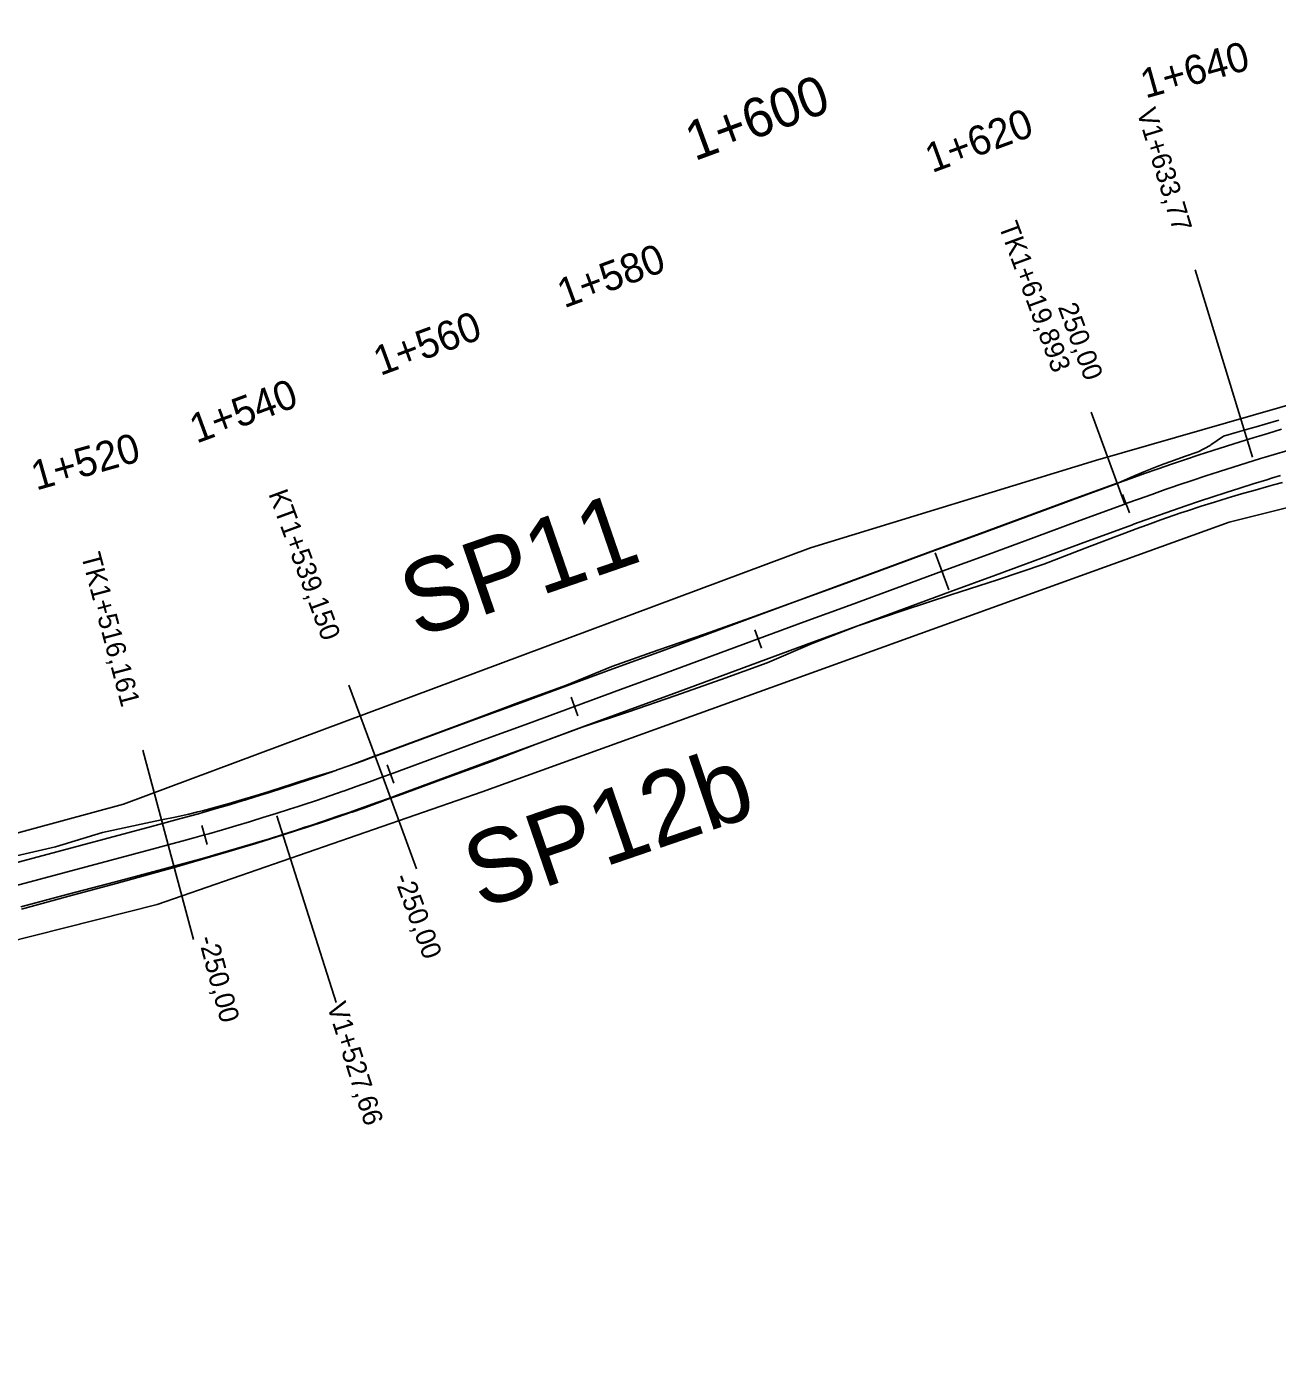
# Model space of a CAD drawing. Extents: x -636600 to -628587, y -1090963 to -1085869.
# Drawn here: x -633817.9 to -633690.2, y -1089606.5 to -1089470.2 of the extents above; entities that cross this region are included whole.
import ezdxf

# ---------------------------------------------------------------- set-up
doc = ezdxf.new("R2010")
doc.units = 0
for name, color, linetype in [('01_PARCELY_NÁVRH_PC', 7, 'Continuous'), ('03_PC_OBJEKTY_STAV', 7, 'Continuous'), ('HEKTOMETRY100', 7, 'Continuous'), ('HEKTOMETRY20', 7, 'Continuous'), ('HL_BODY', 7, 'Continuous'), ('POLOMERY', 7, 'Continuous'), ('situace_osa', 7, 'Continuous'), ('situace_těleso', 7, 'Continuous'), ('situace_vozovka', 7, 'Continuous'), ('VRCHOLY', 7, 'Continuous')]:
    doc.layers.add(name, color=color, linetype=linetype)

msp = doc.modelspace()

# ---------------------------------------------------------------- linework, layer by layer
at = {"layer": '01_PARCELY_NÁVRH_PC'}
for points in [[(-634023.67, -1089589.12), (-634000.19, -1089587.56), (-633927.38, -1089580.08), (-633909, -1089576.11), (-633848.38, -1089560.5), (-633808.01, -1089549.55), (-633737.88, -1089523.4), (-633708.78, -1089514.47), (-633660.23, -1089500.52), (-633645.37, -1089493.24), (-633610.73, -1089478.58), (-633550.28, -1089470.19)], [(-633547.01, -1089478.31), (-633597.08, -1089485.63), (-633607.79, -1089488.03), (-633619.7, -1089492.08), (-633638.36, -1089501.61), (-633646.05, -1089504.96), (-633664.45, -1089510.18), (-633666.44, -1089511.86), (-633679.32, -1089516.82), (-633695.13, -1089520.77), (-633771.4, -1089548.31), (-633804.59, -1089559.8), (-633842.2, -1089569.29), (-633900.2, -1089584.87), (-633918.27, -1089589.11), (-633940.14, -1089591.83), (-633985.38, -1089596.54), (-634095.63, -1089606.53)]]:
    msp.add_lwpolyline(points, dxfattribs=at)
at = {"layer": 'HEKTOMETRY100'}
msp.add_lwpolyline([(-633725.13, -1089523.91), (-633723.75, -1089527.66)], dxfattribs=at)
at = {"layer": 'HEKTOMETRY20'}
for points in [[(-633706.01, -1089517.94), (-633705.32, -1089519.82)], [(-633743.56, -1089531.75), (-633742.87, -1089533.62)], [(-633762.33, -1089538.65), (-633761.64, -1089540.53)], [(-633781.1, -1089545.55), (-633780.41, -1089547.43)], [(-633800.03, -1089551.74), (-633799.49, -1089553.66)]]:
    msp.add_lwpolyline(points, dxfattribs=at)
at = {"layer": 'HL_BODY'}
for points in [[(-633705.77, -1089518.92), (-633709.22, -1089509.53)], [(-633781.55, -1089546.78), (-633785, -1089537.4)], [(-633803.46, -1089553.72), (-633806.04, -1089544.05)]]:
    msp.add_lwpolyline(points, dxfattribs=at)
at = {"layer": 'POLOMERY'}
for points in [[(-633705.77, -1089518.92), (-633709.22, -1089509.53)], [(-633781.55, -1089546.78), (-633778.1, -1089556.17)], [(-633803.46, -1089553.72), (-633800.89, -1089563.38)]]:
    msp.add_lwpolyline(points, dxfattribs=at)
at = {"layer": 'situace_osa'}
msp.add_lwpolyline([(-633819.08, -1089557.88), (-633814.25, -1089556.59), (-633809.41, -1089555.3), (-633804.58, -1089554.01), (-633803.46, -1089553.72), (-633802.07, -1089553.34), (-633800.69, -1089552.96), (-633799.76, -1089552.7), (-633799.31, -1089552.57), (-633797.93, -1089552.17), (-633796.55, -1089551.77), (-633795.17, -1089551.35), (-633794.96, -1089551.29), (-633793.8, -1089550.93), (-633792.43, -1089550.5), (-633791.06, -1089550.06), (-633790.19, -1089549.78), (-633789.69, -1089549.62), (-633788.33, -1089549.17), (-633786.97, -1089548.71), (-633785.61, -1089548.24), (-633785.46, -1089548.18), (-633784.25, -1089547.76), (-633782.9, -1089547.28), (-633781.55, -1089546.78), (-633780.75, -1089546.49), (-633776.06, -1089544.77), (-633771.37, -1089543.04), (-633766.67, -1089541.31), (-633761.98, -1089539.59), (-633757.29, -1089537.86), (-633752.6, -1089536.14), (-633747.9, -1089534.41), (-633743.21, -1089532.69), (-633738.52, -1089530.96), (-633733.83, -1089529.23), (-633729.13, -1089527.51), (-633724.44, -1089525.78), (-633719.75, -1089524.06), (-633715.05, -1089522.33), (-633710.36, -1089520.61), (-633705.77, -1089518.92), (-633705.67, -1089518.88), (-633704.4, -1089518.42), (-633703.02, -1089517.93), (-633701.65, -1089517.44), (-633700.96, -1089517.2), (-633700.27, -1089516.97), (-633698.89, -1089516.5), (-633697.5, -1089516.04), (-633696.21, -1089515.62), (-633696.11, -1089515.59), (-633694.72, -1089515.15), (-633693.33, -1089514.71), (-633691.94, -1089514.28), (-633691.44, -1089514.13), (-633690.54, -1089513.87), (-633689.14, -1089513.46)], dxfattribs=at)
at = {"layer": 'situace_těleso'}
for points in [[(-633819.84, -1089555.02), (-633814.96, -1089553.93), (-633810.17, -1089552.46), (-633805.28, -1089551.4), (-633804.14, -1089551.17), (-633802.75, -1089550.88), (-633801.35, -1089550.57), (-633800.43, -1089550.34), (-633799.97, -1089550.23), (-633798.6, -1089549.87), (-633797.23, -1089549.49), (-633795.86, -1089549.09), (-633795.65, -1089549.03), (-633794.49, -1089548.68), (-633793.14, -1089548.26), (-633791.78, -1089547.82), (-633790.93, -1089547.54), (-633790.43, -1089547.37), (-633789.07, -1089546.94), (-633787.72, -1089546.52), (-633786.35, -1089546.11), (-633786.2, -1089546.06), (-633785.01, -1089545.63), (-633783.67, -1089545.14), (-633782.34, -1089544.64), (-633781.54, -1089544.35), (-633776.85, -1089542.61), (-633772.17, -1089540.87), (-633767.48, -1089539.12), (-633762.79, -1089537.4), (-633758.15, -1089535.51), (-633753.45, -1089533.83), (-633748.71, -1089532.21), (-633744, -1089530.55), (-633739.3, -1089528.84), (-633734.61, -1089527.09), (-633729.92, -1089525.37), (-633725.23, -1089523.64), (-633720.54, -1089521.91), (-633715.84, -1089520.19), (-633711.15, -1089518.47), (-633706.55, -1089516.8), (-633706.44, -1089516.77), (-633705.19, -1089516.22), (-633703.83, -1089515.64), (-633702.47, -1089515.09), (-633701.78, -1089514.83), (-633701.09, -1089514.57), (-633699.7, -1089514.07), (-633698.31, -1089513.59), (-633697.08, -1089512.94), (-633696.99, -1089512.86), (-633695.72, -1089512), (-633694.3, -1089511.58), (-633692.88, -1089511.17), (-633692.38, -1089511.02), (-633691.46, -1089510.76), (-633690.04, -1089510.34)], [(-633689.69, -1089516.73), (-633690.59, -1089516.97), (-633691.08, -1089517.1), (-633692.47, -1089517.49), (-633693.86, -1089517.88), (-633695.24, -1089518.29), (-633695.34, -1089518.32), (-633696.62, -1089518.72), (-633698, -1089519.15), (-633699.37, -1089519.6), (-633700.05, -1089519.83), (-633700.74, -1089520.06), (-633702.1, -1089520.54), (-633703.46, -1089521.03), (-633704.71, -1089521.49), (-633704.81, -1089521.53), (-633709.38, -1089523.27), (-633714.05, -1089525.05), (-633718.79, -1089526.66), (-633723.55, -1089528.2), (-633728.31, -1089529.74), (-633733.05, -1089531.35), (-633737.71, -1089533.16), (-633742.31, -1089535.13), (-633747.01, -1089536.83), (-633751.73, -1089538.5), (-633756.45, -1089540.14), (-633761.2, -1089541.71), (-633765.89, -1089543.44), (-633770.56, -1089545.23), (-633775.26, -1089546.95), (-633779.95, -1089548.67), (-633780.75, -1089548.96), (-633782.11, -1089549.46), (-633783.48, -1089549.95), (-633784.69, -1089550.37), (-633784.85, -1089550.42), (-633786.22, -1089550.89), (-633787.59, -1089551.36), (-633788.97, -1089551.81), (-633789.48, -1089551.98), (-633790.35, -1089552.26), (-633791.73, -1089552.7), (-633793.11, -1089553.13), (-633794.29, -1089553.49), (-633794.5, -1089553.56), (-633795.89, -1089553.97), (-633797.28, -1089554.38), (-633798.67, -1089554.79), (-633799.13, -1089554.92), (-633800.07, -1089555.19), (-633801.46, -1089555.6), (-633802.85, -1089556.01), (-633803.97, -1089556.33), (-633808.78, -1089557.67), (-633813.62, -1089558.94), (-633818.44, -1089560.27)]]:
    msp.add_lwpolyline(points, dxfattribs=at)
at = {"layer": 'situace_vozovka'}
for points in [[(-633819.66, -1089555.7), (-633814.83, -1089554.42), (-633809.99, -1089553.13), (-633805.16, -1089551.84), (-633804.04, -1089551.54), (-633802.67, -1089551.17), (-633801.29, -1089550.79), (-633800.37, -1089550.53), (-633799.92, -1089550.41), (-633798.55, -1089550.01), (-633797.19, -1089549.61), (-633795.82, -1089549.2), (-633795.62, -1089549.14), (-633794.46, -1089548.78), (-633793.1, -1089548.36), (-633791.75, -1089547.92), (-633790.89, -1089547.65), (-633790.39, -1089547.48), (-633789.04, -1089547.03), (-633787.69, -1089546.58), (-633786.35, -1089546.11), (-633786.2, -1089546.06), (-633785.01, -1089545.64), (-633783.66, -1089545.16), (-633782.33, -1089544.67), (-633781.53, -1089544.38), (-633776.84, -1089542.65), (-633772.14, -1089540.93), (-633767.45, -1089539.2), (-633762.76, -1089537.48), (-633758.07, -1089535.75), (-633753.37, -1089534.03), (-633748.68, -1089532.3), (-633743.99, -1089530.57), (-633739.29, -1089528.85), (-633734.6, -1089527.12), (-633729.91, -1089525.4), (-633725.22, -1089523.67), (-633720.52, -1089521.95), (-633715.83, -1089520.22), (-633711.14, -1089518.49), (-633706.55, -1089516.81), (-633706.44, -1089516.77), (-633705.16, -1089516.3), (-633703.78, -1089515.81), (-633702.39, -1089515.32), (-633701.69, -1089515.08), (-633701, -1089514.84), (-633699.6, -1089514.37), (-633698.2, -1089513.9), (-633696.91, -1089513.48), (-633696.8, -1089513.45), (-633695.4, -1089513), (-633694, -1089512.56), (-633692.59, -1089512.13), (-633692.09, -1089511.98), (-633691.18, -1089511.71), (-633689.77, -1089511.29)], [(-633818.5, -1089560.05), (-633813.67, -1089558.76), (-633808.84, -1089557.48), (-633804, -1089556.19), (-633802.88, -1089555.89), (-633801.48, -1089555.51), (-633800.08, -1089555.13), (-633799.15, -1089554.86), (-633798.69, -1089554.73), (-633797.3, -1089554.33), (-633795.91, -1089553.92), (-633794.52, -1089553.51), (-633794.31, -1089553.44), (-633793.13, -1089553.08), (-633791.75, -1089552.65), (-633790.37, -1089552.21), (-633789.5, -1089551.92), (-633788.99, -1089551.76), (-633787.61, -1089551.3), (-633786.24, -1089550.83), (-633784.87, -1089550.36), (-633784.72, -1089550.31), (-633783.5, -1089549.88), (-633782.14, -1089549.39), (-633780.77, -1089548.9), (-633779.98, -1089548.6), (-633775.28, -1089546.88), (-633770.59, -1089545.15), (-633765.9, -1089543.43), (-633761.21, -1089541.7), (-633756.51, -1089539.97), (-633751.82, -1089538.25), (-633747.13, -1089536.52), (-633742.43, -1089534.8), (-633737.74, -1089533.07), (-633733.05, -1089531.35), (-633728.36, -1089529.62), (-633723.66, -1089527.89), (-633718.97, -1089526.17), (-633714.28, -1089524.44), (-633709.58, -1089522.72), (-633704.99, -1089521.03), (-633704.89, -1089520.99), (-633703.63, -1089520.53), (-633702.27, -1089520.05), (-633700.91, -1089519.57), (-633700.22, -1089519.33), (-633699.54, -1089519.1), (-633698.17, -1089518.63), (-633696.8, -1089518.18), (-633695.52, -1089517.76), (-633695.42, -1089517.73), (-633694.05, -1089517.29), (-633692.67, -1089516.86), (-633691.28, -1089516.44), (-633690.79, -1089516.29), (-633689.9, -1089516.02)]]:
    msp.add_lwpolyline(points, dxfattribs=at)
at = {"layer": 'VRCHOLY'}
for points in [[(-633692.75, -1089514.13), (-633698.6, -1089495)], [(-633792.35, -1089550.75), (-633786.31, -1089569.82)]]:
    msp.add_lwpolyline(points, dxfattribs=at)

# ---------------------------------------------------------------- texts
at = {"layer": '03_PC_OBJEKTY_STAV'}
for s, rotation, p in [('SP11', 19.0049, (-633778.08, -1089532.65)), ('SP12b', 18.9541, (-633771.59, -1089560.34))]:
    msp.add_text(s, height=7.5, rotation=rotation, dxfattribs=at).set_placement(p)
at = {"layer": 'HEKTOMETRY100'}
msp.add_text('1+600', height=4, rotation=20.1897, dxfattribs=at).set_placement((-633749.71, -1089483.93))
at = {"layer": 'HEKTOMETRY20'}
for s, rotation, p in [('1+640', 15.5815, (-633703.68, -1089477.53)), ('1+620', 20.1651, (-633725.47, -1089485.14)), ('1+580', 20.1897, (-633763.03, -1089498.95)), ('1+560', 20.1897, (-633781.8, -1089505.85)), ('1+540', 20.1897, (-633800.57, -1089512.76)), ('1+520', 15.8008, (-633816.94, -1089517.55))]:
    msp.add_text(s, height=3, rotation=rotation, dxfattribs=at).set_placement(p)
at = {"layer": 'HL_BODY'}
for s, rotation, p in [('TK1+619,893', 290.1897, (-633718.69, -1089490.51)), ('KT1+539,150', 290.1897, (-633793.25, -1089517.87)), ('TK1+516,161', 284.921, (-633812.37, -1089524.16))]:
    msp.add_text(s, height=2, rotation=rotation, dxfattribs=at).set_placement(p)
at = {"layer": 'POLOMERY'}
for s, rotation, p in [('250,00', 290.1897, (-633712.64, -1089498.79)), ('-250,00', 290.1897, (-633780.45, -1089557.03)), ('-250,00', 284.921, (-633800.4, -1089563.25))]:
    msp.add_text(s, height=2, rotation=rotation, dxfattribs=at).set_placement(p)
at = {"layer": 'VRCHOLY'}
for s, rotation, p in [('V1+633,77', 287.0132, (-633704.59, -1089478.84)), ('V1+527,66', 287.5554, (-633787.27, -1089570.12))]:
    msp.add_text(s, height=2, rotation=rotation, dxfattribs=at).set_placement(p)

doc.saveas('drawing.dxf')
